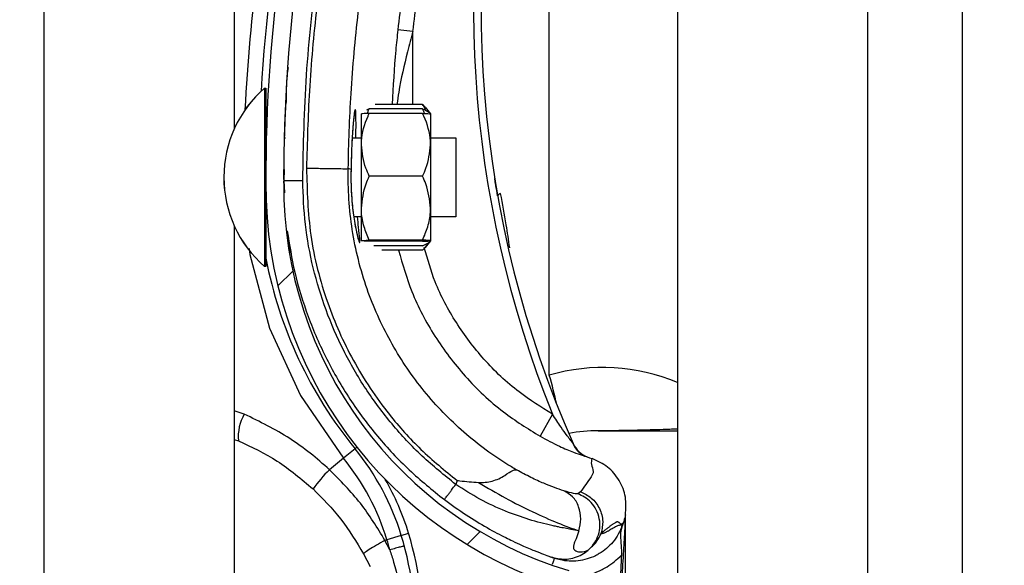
# Model space of a CAD drawing. Header units: inches. Extents: x 170 to 284, y 215 to 248.
# Tile 921 of 1056: x 235.429 to 235.5621, y 240.6279 to 240.7016. Entities that reach past the tile are written whole.
import ezdxf

# ---------------------------------------------------------------- set-up
doc = ezdxf.new("R2010")
doc.units = ezdxf.units.IN
doc.header["$LTSCALE"] = 0.25
doc.header["$MEASUREMENT"] = 0
doc.layers.add('ANNOTATIONS', color=1, linetype='Continuous')
doc.layers.add('LH TOP OF HOOD', color=7, linetype='Continuous')
doc.styles.add('ARIAL', font='arial.ttf', dxfattribs={"height": 0.09375})
doc.dimstyles.new('STANDARD$0', dxfattribs={"dimtxt": 0.09375, "dimasz": 0.09375, "dimexe": 0.03125, "dimexo": 0.046875, "dimgap": 0.09, "dimtad": 0, "dimtih": 1, "dimtoh": 1, "dimdec": 4, "dimzin": 0, "dimdsep": 46, "dimtxsty": 'ARIAL', "dimcen": 0.09, "dimadec": 0, "dimazin": 0, "dimtfac": 1, "dimtdec": 4, "dimtofl": 0, "dimtmove": 0, "dimatfit": 1, "dimfxl": 1, "dimtolj": 1, "dimtzin": 0, "dimarcsym": 0})

# ---------------------------------------------------------------- blocks, each defined once
blk = doc.blocks.new('*D70')
at = {"layer": 'ANNOTATIONS', "color": 0, "lineweight": -2, "transparency": 16777216}
for p, q in [((235.475871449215, 243.8427370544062), (236.9163148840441, 243.8427370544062)), ((236.8850648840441, 243.7489870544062), (236.8850648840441, 242.028811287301)), ((236.8850648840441, 239.873775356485), (236.8850648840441, 241.5939511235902)), ((236.1545398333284, 239.780025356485), (236.9163148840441, 239.780025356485))]:
    blk.add_line(p, q, dxfattribs=at)
at = {"layer": 'ANNOTATIONS', "color": 0, "transparency": 16777216}
for points in [[(236.8694398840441, 243.7489870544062), (236.9006898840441, 243.7489870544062), (236.8850648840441, 243.8427370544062)], [(236.8694398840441, 239.873775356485), (236.9006898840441, 239.873775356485), (236.8850648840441, 239.780025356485)]]:
    blk.add_solid(points, dxfattribs=at)
at = {"layer": 'defpoints', "color": 0, "transparency": 16777216}
for p in [(235.428996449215, 243.8427370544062), (236.1076648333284, 239.780025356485), (236.8850648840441, 239.780025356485)]:
    blk.add_point(p, dxfattribs=at)
at = {"layer": 'ANNOTATIONS', "color": 0, "transparency": 16777216, "insert": (236.8850648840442, 241.8113812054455), "char_height": 0.09375, "attachment_point": 5, "style": 'ARIAL'}
blk.add_mtext('\\A1;OPENING\\PHEIGHT', dxfattribs=at)

msp = doc.modelspace()

# ---------------------------------------------------------------- hatches: boundary and pattern name
at = {"layer": 'LH TOP OF HOOD'}
h = msp.add_hatch(dxfattribs=at)
h.set_pattern_fill('ANSI31', color=256, scale=0.34241245, angle=2.8e-322, style=0)
h.set_pattern_definition([(45, (225.4196035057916, 238.187647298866), (-0.03026527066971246, 0.03026527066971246), [])])
edge = h.paths.add_edge_path(flags=0)
edge.add_arc((235.4928707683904, 240.5890810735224), 0.001712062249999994, 450.0000000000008, 472.2104203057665)
edge.add_line((235.4922235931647, 240.5906661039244), (235.4913110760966, 240.5929009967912))
edge.add_arc((235.4928707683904, 240.5890810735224), 0.004126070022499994, 450, 472.2104203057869, ccw=False)
edge.add_arc((235.4928707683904, 240.5801783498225), 0.01302879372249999, 401.47616737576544, 450, ccw=False)
edge.add_arc((235.4886248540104, 240.5770281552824), 0.01830194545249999, 359.99999999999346, 400.061373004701, ccw=False)
edge.add_arc((235.4951649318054, 240.5770281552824), 0.01176186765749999, 292.1408576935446, 359.99999999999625, ccw=False)
edge.add_arc((235.4928707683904, 240.5802810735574), 0.01566536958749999, 235.25706803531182, 295.4307998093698, ccw=False)
edge.add_arc((235.4981096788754, 240.5883962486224), 0.02532140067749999, 212.8542481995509, 235.9809333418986, ccw=False)
edge.add_arc((235.4899602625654, 240.5820273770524), 0.01504902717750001, 172.1557183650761, 209.3146496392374, ccw=False)
edge.add_arc((235.5023898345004, 240.5806919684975), 0.02754708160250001, 453.3085031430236, 532.9325737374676, ccw=False)
edge.add_arc((235.4991369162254, 240.6167822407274), 0.008748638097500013, 280.9586189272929, 427.9414322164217)
edge.add_arc((235.5189966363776, 240.6791355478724), 0.05672062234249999, 179.5706357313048, 253.00989973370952, ccw=False)
edge.add_arc((235.6773283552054, 240.6803339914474), 0.2150521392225, 163.4260275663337, 180.2060536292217, ccw=False)
edge.add_arc((235.4985548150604, 240.7324834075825), 0.02884824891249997, 465.1588434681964, 521.4137567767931, ccw=False)
edge.add_arc((235.4812287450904, 240.7870297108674), 0.0284373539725, 290.1205938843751, 343.7190675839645)
edge.add_arc((235.4940692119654, 240.7828522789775), 0.01494630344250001, 345.2914408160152, 400.5471921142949)
edge.add_arc((235.4906450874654, 240.7810374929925), 0.0187470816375, 397.957874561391, 431.4396159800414)
edge.add_arc((235.4928707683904, 240.7858655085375), 0.0134739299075, 433.8775574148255, 472.2736457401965)
edge.add_arc((235.4903026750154, 240.7928849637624), 0.006011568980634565, 474.98253258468, 495.7175736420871)
edge.add_arc((235.5000956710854, 240.7856258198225), 0.01816498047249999, 500.8992600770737, 539.9999999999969)
edge.add_arc((235.4928707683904, 240.7856258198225), 0.01094007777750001, 539.9999999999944, 629.9999999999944)
edge.add_arc((235.4928707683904, 240.7765518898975), 0.001866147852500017, 269.9999999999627, 285.6422464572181)
edge.add_line((235.4933739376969, 240.77475485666), (235.4940248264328, 240.7724302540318))
edge.add_arc((235.4928707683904, 240.7765518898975), 0.004280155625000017, 269.9999999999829, 285.6422464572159, ccw=False)
edge.add_arc((235.4928707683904, 240.7856258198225), 0.01335408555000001, 179.9999999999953, 269.999999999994, ccw=False)
edge.add_arc((235.5000956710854, 240.7856258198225), 0.020578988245, 500.61135831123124, 539.9999999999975, ccw=False)
edge.add_arc((235.4903026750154, 240.7928849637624), 0.008425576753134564, 474.5776671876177, 496.4997109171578, ccw=False)
edge.add_arc((235.4928707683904, 240.7858655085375), 0.01588793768, 433.69030225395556, 472.47058069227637, ccw=False)
edge.add_arc((235.4906450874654, 240.7810374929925), 0.02116108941, 398.1045307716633, 431.5771717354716, ccw=False)
edge.add_arc((235.4940692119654, 240.7828522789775), 0.01736031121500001, 345.18024813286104, 400.3658533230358, ccw=False)
edge.add_arc((235.4812287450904, 240.7870297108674), 0.030851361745, 289.91815728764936, 343.77953759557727, ccw=False)
edge.add_arc((235.4985548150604, 240.7324834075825), 0.02643424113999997, 464.9417095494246, 521.3236131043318)
edge.add_arc((235.6773283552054, 240.6803339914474), 0.21263813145, 523.4376684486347, 540.2096895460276)
edge.add_arc((235.5189966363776, 240.6791355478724), 0.05430661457, 539.5566266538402, 613.1145348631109)
edge.add_arc((235.4991369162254, 240.6167822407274), 0.01116264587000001, 280.06103888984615, 428.529087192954, ccw=False)
edge.add_arc((235.5023898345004, 240.5806919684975), 0.02513307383, 452.9714001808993, 532.9706577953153)
edge.add_arc((235.4899602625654, 240.5820273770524), 0.01263501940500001, 532.0830472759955, 568.9826967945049)
edge.add_arc((235.4981096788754, 240.5883962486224), 0.022907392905, 213.0443063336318, 236.0197152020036)
edge.add_arc((235.4928707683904, 240.5802810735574), 0.01325136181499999, 235.1922404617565, 295.735249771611)
edge.add_arc((235.4951649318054, 240.5770281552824), 0.009347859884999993, 291.7225241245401, 359.9999999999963)
edge.add_arc((235.4886248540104, 240.5770281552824), 0.01588793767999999, 359.9999999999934, 399.952178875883)
edge.add_arc((235.4928707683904, 240.5801783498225), 0.01061478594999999, 401.6345013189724, 450.0000000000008)

# ---------------------------------------------------------------- linework, layer by layer
for p, q in [((235.5564384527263, 239.8275350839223), (235.5564384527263, 244.0802977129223)), ((235.5179170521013, 244.0327879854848), (235.5179170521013, 239.8681965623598)), ((235.5435979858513, 244.0327879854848), (235.5435979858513, 239.8275350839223)), ((235.5564384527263, 239.8275350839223), (235.5564384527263, 244.0327879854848)), ((235.4323139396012, 239.8275350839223), (235.4323139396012, 243.9380293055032)), ((235.4579948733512, 240.8792119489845), (235.4579948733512, 240.6868380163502)), ((235.5005924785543, 240.653563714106), (235.5005924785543, 240.7189844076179)), ((235.4821542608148, 240.700000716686), (235.4801128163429, 240.7002209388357)), ((235.482151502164, 240.6901489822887), (235.4821542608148, 240.700000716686)), ((235.462109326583, 240.6923565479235), (235.4621041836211, 240.669866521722)), ((235.4621077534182, 240.6923565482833), (235.462109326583, 240.6923565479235)), ((235.462109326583, 240.6923565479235), (235.4622805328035, 240.6923565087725)), ((235.4622805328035, 240.6923565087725), (235.462277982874, 240.6812057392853)), ((235.4649657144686, 240.6904198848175), (235.4649658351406, 240.6904221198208)), ((235.4834667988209, 240.6901486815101), (235.4770317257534, 240.6901501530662)), ((235.4834667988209, 240.6901486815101), (235.4837716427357, 240.6897595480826)), ((235.4751877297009, 240.6846915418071), (235.4751886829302, 240.6888599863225)), ((235.4762588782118, 240.6895436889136), (235.4758719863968, 240.6893574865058)), ((235.4834665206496, 240.6889322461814), (235.4762587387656, 240.6889338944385)), ((235.4834666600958, 240.6895420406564), (235.4762588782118, 240.6895436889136)), ((235.483794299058, 240.6897778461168), (235.4845365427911, 240.6888588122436)), ((235.4845365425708, 240.6888578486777), (235.4845355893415, 240.6846894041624)), ((235.4647567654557, 240.6856532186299), (235.4649279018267, 240.6856531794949)), ((235.4739452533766, 240.6856511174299), (235.4751879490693, 240.6856508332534)), ((235.4751857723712, 240.6761321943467), (235.4751877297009, 240.6846915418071)), ((235.4845355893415, 240.6846894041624), (235.4845336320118, 240.676130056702)), ((235.4845358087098, 240.6856486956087), (235.4879599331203, 240.6856479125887)), ((235.4879599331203, 240.6856479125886), (235.4879576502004, 240.6756647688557)), ((235.4647528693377, 240.6813748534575), (235.4646907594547, 240.6798566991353)), ((235.4646974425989, 240.6800200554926), (235.464701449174, 240.6813772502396)), ((235.4737868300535, 240.6813657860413), (235.4734166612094, 240.6814702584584)), ((235.4737868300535, 240.6813657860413), (235.4737869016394, 240.681365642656)), ((235.4646907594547, 240.6798566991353), (235.4647921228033, 240.6782134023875)), ((235.4646959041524, 240.6794989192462), (235.4646967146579, 240.6797734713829)), ((235.4834645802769, 240.6804470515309), (235.4762567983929, 240.6804486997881)), ((235.4622774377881, 240.6788220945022), (235.4622753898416, 240.669866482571)), ((235.4751847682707, 240.6717412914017), (235.4751857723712, 240.6761321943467)), ((235.4845336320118, 240.676130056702), (235.4845326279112, 240.671739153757)), ((235.4879576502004, 240.6756647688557), (235.4879574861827, 240.6749475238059)), ((235.4751855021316, 240.6749504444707), (235.4741646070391, 240.6749506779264)), ((235.4879574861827, 240.674947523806), (235.4845333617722, 240.674948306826)), ((235.4579948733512, 240.6737644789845), (235.4579948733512, 240.4813905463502)), ((235.4834625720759, 240.6716652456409), (235.4762547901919, 240.6716668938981)), ((235.4834626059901, 240.6718135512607), (235.476254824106, 240.6718151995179)), ((235.4845326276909, 240.6717381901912), (235.4837899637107, 240.6708194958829)), ((235.4621041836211, 240.669866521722), (235.4621038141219, 240.6682507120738)), ((235.4622753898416, 240.669866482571), (235.4622750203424, 240.6682506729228)), ((235.4834624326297, 240.6710554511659), (235.476854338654, 240.671056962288)), ((235.4834622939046, 240.6704488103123), (235.4779448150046, 240.6704500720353)), ((235.4621038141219, 240.6682507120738), (235.4621022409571, 240.6682507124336)), ((235.4622750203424, 240.6682506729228), (235.4621038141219, 240.6682507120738)), ((235.4593588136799, 240.6483215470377), (235.4579948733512, 240.6487566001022)), ((235.5010251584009, 240.6483010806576), (235.4993421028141, 240.6453214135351)), ((235.4579948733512, 240.6448927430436), (235.4585634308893, 240.6447190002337)), ((235.4743255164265, 240.6436418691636), (235.472752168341, 240.6423535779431)), ((235.4743255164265, 240.6436418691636), (235.4745845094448, 240.6438539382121)), ((235.472752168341, 240.6423535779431), (235.470855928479, 240.6408008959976)), ((235.5056162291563, 240.6425775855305), (235.5060348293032, 240.6424305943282)), ((235.5060348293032, 240.6424305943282), (235.5063668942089, 240.642306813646)), ((235.4881326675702, 240.6393475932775), (235.4879502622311, 240.6388187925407)), ((235.5048214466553, 240.6378103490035), (235.5044359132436, 240.6375482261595)), ((235.5108807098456, 240.6346893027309), (235.5108807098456, 240.6347112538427)), ((235.5108807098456, 240.5817353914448), (235.5108807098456, 240.6341575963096)), ((235.5105511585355, 240.6335775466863), (235.5104548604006, 240.63329837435)), ((235.4786414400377, 240.6313377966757), (235.4783757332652, 240.6312568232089)), ((235.4805866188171, 240.631930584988), (235.4786414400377, 240.6313377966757)), ((235.4805866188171, 240.631930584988), (235.4815692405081, 240.6322300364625)), ((235.4790297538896, 240.629981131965), (235.4783757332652, 240.6312568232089)), ((235.4754854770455, 240.6294318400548), (235.4763567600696, 240.627726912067)), ((235.5008114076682, 240.6290226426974), (235.5009782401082, 240.6289633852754)), ((235.5010567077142, 240.6289359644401), (235.5013074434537, 240.6288484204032))]:
    msp.add_line(p, q, dxfattribs=at)
at = {"layer": 'LH TOP OF HOOD', "flags": 128}
msp.add_lwpolyline([(235.4600371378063, 240.6706814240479), (235.4601103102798, 240.6698845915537), (235.4627685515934, 240.6599296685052), (235.4669411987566, 240.6508454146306), (235.4727521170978, 240.6423536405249), (235.472752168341, 240.6423535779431), (235.472752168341, 240.6423535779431)], dxfattribs=at)
at = {"layer": 'LH TOP OF HOOD'}
for centre, radius, start, end in [((235.6772931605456, 240.6789505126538), 0.2160622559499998, 161.092978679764, 176.5597220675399), ((235.6773283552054, 240.6803339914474), 0.2150521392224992, 163.4260275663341, 180.2060536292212), ((235.6773283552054, 240.6803339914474), 0.2126381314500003, 163.4376684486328, 180.2096895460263), ((235.6368884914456, 240.7032446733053), 0.146552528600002, 165.3406183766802, 202.0185750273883), ((235.6368884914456, 240.7032446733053), 0.1455252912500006, 165.3544246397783, 203.870550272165), ((235.6772931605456, 240.6789505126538), 0.2180957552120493, 167.1792232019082, 177.2535733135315), ((235.4725244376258, 240.6803012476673), 0.01593228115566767, 130.8294767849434, 229.1443187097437), ((235.4725260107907, 240.6803012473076), 0.01593228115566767, 130.8294767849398, 229.1443187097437), ((235.4628269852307, 240.6862015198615), 0.0005478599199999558, 179.9868977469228, 209.2820731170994), ((235.5189966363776, 240.6791355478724), 0.05672062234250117, 179.5706357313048, 253.009899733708), ((235.5189966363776, 240.6791355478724), 0.05430661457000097, 179.5566266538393, 253.114534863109), ((235.4940877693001, 240.6775661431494), 0.000532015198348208, 98.82251519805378, 154.8284159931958), ((235.4628242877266, 240.6744054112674), 0.0005478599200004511, 134.5651049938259, 179.98689774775), ((235.5190986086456, 240.6803030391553), 0.05786770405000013, 190.9018913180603, 219.3113539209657), ((235.5078891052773, 240.6289411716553), 0.0256809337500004, 67.01549504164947, 106.5066258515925), ((235.4443704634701, 240.6370417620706), 0.05859940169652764, 12.3925366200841, 16.37646921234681), ((235.4646553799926, 240.6452630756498), 0.006116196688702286, 149.9959646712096, 185.1035778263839), ((235.5067717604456, 240.6289411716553), 0.0171206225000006, 88.6104970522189, 101.9466001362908), ((235.5071993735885, 240.6465702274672), 0.000513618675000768, 268.6104970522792, 270.0142555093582), ((235.4478325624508, 240.6219488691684), 0.03424124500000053, 16.94846748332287, 39.31135392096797), ((235.5069423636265, 240.6457403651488), 0.003424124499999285, 203.8705502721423, 250.6224115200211), ((235.4478325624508, 240.6219488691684), 0.03220774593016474, 16.9484674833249, 39.31135392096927), ((235.4872691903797, 240.6246010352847), 0.0230614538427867, 135.3749046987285, 143.8386130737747), ((235.4478325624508, 240.6219488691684), 0.03526848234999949, 16.94846748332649, 29.83866096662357), ((235.4393165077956, 240.6193536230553), 0.04111046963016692, 14.98049646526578, 16.94846748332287), ((235.4393165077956, 240.6193536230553), 0.04314396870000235, 355.771303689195, 16.94846748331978), ((235.4393165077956, 240.6193536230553), 0.04417120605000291, 355.7713036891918, 16.94846748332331)]:
    msp.add_arc(centre, radius, start, end, dxfattribs=at)
for points, knots in [([(235.4672588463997, 240.6798624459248), (235.4673576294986, 240.6846178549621), (235.4675557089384, 240.6941533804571), (235.4691652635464, 240.7084623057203), (235.4716220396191, 240.7227718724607), (235.4741193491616, 240.7321757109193), (235.4753710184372, 240.7368889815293)], [0, 0, 0, 0, 0.2468628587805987, 0.4950083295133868, 0.7468945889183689, 1, 1, 1, 1]), ([(235.4877024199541, 240.7371559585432), (235.4872743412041, 240.7357266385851), (235.4856894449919, 240.7304347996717), (235.4833942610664, 240.7211367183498), (235.4813276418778, 240.7102273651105), (235.4804763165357, 240.7032150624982), (235.4801128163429, 240.7002209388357)], [0, 0, 0, 0, 0.1185397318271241, 0.4388752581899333, 0.7604101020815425, 1, 1, 1, 1]), ([(235.4821542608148, 240.700000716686), (235.4825139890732, 240.7029638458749), (235.4833546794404, 240.7098887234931), (235.4853985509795, 240.7206853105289), (235.4876688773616, 240.7298874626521), (235.4892416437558, 240.7351388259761), (235.4896652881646, 240.7365533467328)], [0, 0, 0, 0, 0.2395900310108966, 0.5599255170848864, 0.8814604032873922, 0.9999999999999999, 0.9999999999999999, 0.9999999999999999, 0.9999999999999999]), ([(235.4757838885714, 240.7364006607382), (235.4748098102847, 240.7327704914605), (235.472858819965, 240.7254995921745), (235.4706805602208, 240.714418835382), (235.469069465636, 240.7032362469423), (235.4680587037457, 240.6922675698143), (235.4678640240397, 240.6850197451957), (235.4677705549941, 240.6815399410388)], [0, 0, 0, 0, 0.2027568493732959, 0.4061035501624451, 0.6088604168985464, 0.8122072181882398, 1, 1, 1, 1]), ([(235.4734166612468, 240.6814702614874), (235.4734166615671, 240.6814702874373), (235.4734584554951, 240.6848566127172), (235.4737215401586, 240.6919033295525), (235.4746734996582, 240.7025765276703), (235.4762481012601, 240.7134525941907), (235.4783665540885, 240.7242399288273), (235.480264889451, 240.7313149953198), (235.4812140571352, 240.7348525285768)], [0, 0, 0, 0, 1.439079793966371e-06, 0.18779232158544, 0.3908439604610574, 0.5938956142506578, 0.7969478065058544, 1, 1, 1, 1]), ([(235.4801128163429, 240.7002209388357), (235.480015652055, 240.6993031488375), (235.4796607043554, 240.6959504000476), (235.4794749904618, 240.6925900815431), (235.4793401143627, 240.6901496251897)], [0, 0, 0, 0, 0.2737425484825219, 1, 1, 1, 1]), ([(235.4821542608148, 240.700000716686), (235.4819071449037, 240.6990917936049), (235.4811694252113, 240.6963783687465), (235.4804111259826, 240.6930843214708), (235.4800716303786, 240.6907039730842), (235.4799925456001, 240.6901494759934)], [0, 0, 0, 0, 0.2786878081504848, 0.8319718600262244, 1, 1, 1, 1]), ([(235.4650646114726, 240.6904248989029), (235.4650702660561, 240.6916445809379), (235.4650775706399, 240.6932201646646), (235.4652718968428, 240.6947816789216), (235.4653157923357, 240.6951344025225)], [0, 0, 0, 0, 0.7741143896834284, 0.9999999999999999, 0.9999999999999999, 0.9999999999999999, 0.9999999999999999]), ([(235.4649657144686, 240.6904198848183), (235.4649604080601, 240.6903228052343), (235.4649550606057, 240.6902249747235), (235.4649171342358, 240.6894736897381), (235.4648605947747, 240.6883728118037), (235.464799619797, 240.6865591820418), (235.4647691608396, 240.6856532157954)], [0, 0, 0, 0, 0.3307707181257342, 0.3333292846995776, 0.6669765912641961, 1, 1, 1, 1]), ([(235.4838534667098, 240.6893556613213), (235.4837985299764, 240.6895368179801), (235.483715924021, 240.6898092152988), (235.4835293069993, 240.6900635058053), (235.4834667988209, 240.6901486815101)], [0, 0, 0, 0, 0.6650456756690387, 1, 1, 1, 1]), ([(235.4744506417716, 240.685651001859), (235.4744535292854, 240.6859707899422), (235.4744643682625, 240.6871711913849), (235.4744594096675, 240.6885626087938), (235.474412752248, 240.6894220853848), (235.4743241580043, 240.6895095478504), (235.4741976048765, 240.6888588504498), (235.4740291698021, 240.6871365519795), (235.473866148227, 240.6845804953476), (235.4738138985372, 240.6824628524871), (235.4737868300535, 240.6813657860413)], [0, 0, 0, 0, 0.05114929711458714, 0.1920011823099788, 0.3334894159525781, 0.4224210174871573, 0.5646212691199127, 0.7065362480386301, 0.8479681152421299, 1, 1, 1, 1]), ([(235.4742490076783, 240.6889927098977), (235.4742491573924, 240.6889932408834), (235.474256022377, 240.6890175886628), (235.4742244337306, 240.6888806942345), (235.4741798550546, 240.6885654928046), (235.4741325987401, 240.6881024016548), (235.474108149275, 240.6878628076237)], [0, 0, 0, 0, 0.005301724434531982, 0.2431048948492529, 0.6083977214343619, 1, 1, 1, 1]), ([(235.4751877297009, 240.6846915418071), (235.4751911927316, 240.6848594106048), (235.4752182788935, 240.6861723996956), (235.4756499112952, 240.6876120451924), (235.4761994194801, 240.6888051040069), (235.4762587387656, 240.6889338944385)], [0, 0, 0, 0, 0.1156468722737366, 0.9045342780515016, 1, 1, 1, 1]), ([(235.4762587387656, 240.6889338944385), (235.476006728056, 240.6889236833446), (235.4754967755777, 240.688903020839), (235.4752122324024, 240.6888777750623), (235.4751930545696, 240.6888632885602), (235.4751886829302, 240.6888599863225)], [0, 0, 0, 0, 0.4299704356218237, 0.8700602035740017, 0.9999999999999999, 0.9999999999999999, 0.9999999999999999, 0.9999999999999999]), ([(235.4760039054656, 240.6889224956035), (235.4760265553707, 240.6890139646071), (235.4760796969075, 240.6892285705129), (235.476193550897, 240.6894288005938), (235.4762588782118, 240.6895436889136)], [0, 0, 0, 0, 0.426218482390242, 1, 1, 1, 1]), ([(235.4845355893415, 240.6846894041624), (235.4845322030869, 240.6848572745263), (235.4845057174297, 240.6861702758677), (235.484074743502, 240.6876101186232), (235.4835257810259, 240.6888034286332), (235.4834665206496, 240.6889322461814)], [0, 0, 0, 0, 0.1156468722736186, 0.9045342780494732, 0.9999999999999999, 0.9999999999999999, 0.9999999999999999, 0.9999999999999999]), ([(235.4834665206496, 240.6889322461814), (235.4837185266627, 240.6889219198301), (235.4842284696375, 240.6889010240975), (235.4845130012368, 240.6888756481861), (235.4845321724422, 240.6888611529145), (235.4845365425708, 240.6888578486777)], [0, 0, 0, 0, 0.4299704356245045, 0.870060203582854, 1, 1, 1, 1]), ([(235.4837213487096, 240.6889207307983), (235.4836987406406, 240.6890122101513), (235.4836456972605, 240.6892268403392), (235.4835319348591, 240.6894271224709), (235.4834666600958, 240.6895420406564)], [0, 0, 0, 0, 0.4262184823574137, 1, 1, 1, 1]), ([(235.4834666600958, 240.6895420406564), (235.4837164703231, 240.6894319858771), (235.4842219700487, 240.689209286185), (235.4844936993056, 240.6889717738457), (235.4845166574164, 240.6888502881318), (235.4845169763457, 240.6888486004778)], [0, 0, 0, 0, 0.4906882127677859, 0.9929247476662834, 1, 1, 1, 1]), ([(235.474108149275, 240.6878628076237), (235.4741034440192, 240.6878192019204), (235.474068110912, 240.6874917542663), (235.473995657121, 240.6865514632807), (235.4739036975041, 240.685056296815), (235.4738306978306, 240.6832799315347), (235.4737956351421, 240.6820100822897), (235.4737876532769, 240.6813603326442), (235.4737876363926, 240.6813589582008)], [0, 0, 0, 0, 0.03583539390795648, 0.2690981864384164, 0.5116419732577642, 0.7561140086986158, 0.9994840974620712, 1, 1, 1, 1]), ([(235.4762567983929, 240.6804486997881), (235.4760939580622, 240.680807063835), (235.4754778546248, 240.6821629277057), (235.4753107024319, 240.6836197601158), (235.4751877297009, 240.6846915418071)], [0, 0, 0, 0, 0.2643068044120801, 0.9999999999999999, 0.9999999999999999, 0.9999999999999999, 0.9999999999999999]), ([(235.4834645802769, 240.6804470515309), (235.4836275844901, 240.6808053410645), (235.484244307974, 240.6821609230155), (235.4844121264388, 240.6836176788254), (235.4845355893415, 240.6846894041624)], [0, 0, 0, 0, 0.26430680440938, 1, 1, 1, 1]), ([(235.4677701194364, 240.6815399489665), (235.4678528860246, 240.6785026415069), (235.4680211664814, 240.6723272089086), (235.4703106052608, 240.6635402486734), (235.4739249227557, 240.6553736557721), (235.4783397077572, 240.6487936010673), (235.4831487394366, 240.6434089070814), (235.486462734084, 240.6407083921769), (235.4881326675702, 240.6393475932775)], [0, 0, 0, 0, 0.1870908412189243, 0.3803918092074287, 0.5558755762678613, 0.7364481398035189, 0.8671952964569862, 1, 1, 1, 1]), ([(235.4677701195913, 240.6815399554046), (235.4684942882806, 240.6815285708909), (235.4699426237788, 240.6815058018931), (235.4717837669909, 240.6814778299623), (235.4730987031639, 240.6814618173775), (235.4733106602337, 240.6814674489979), (235.4734166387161, 240.6814702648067)], [0, 0, 0, 0, 0.2500007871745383, 0.5000009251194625, 0.7500005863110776, 1, 1, 1, 1]), ([(235.4961599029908, 240.6407796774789), (235.495718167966, 240.6410423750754), (235.4930706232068, 240.6426168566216), (235.488545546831, 240.6460482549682), (235.4832144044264, 240.6516495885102), (235.4789261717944, 240.658089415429), (235.4756768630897, 240.6653154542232), (235.4737172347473, 240.673190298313), (235.4733464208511, 240.6787182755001), (235.4734166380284, 240.6814702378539), (235.4734166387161, 240.6814702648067)], [0, 0, 0, 0, 0.03155846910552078, 0.1891461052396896, 0.3467338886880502, 0.5043277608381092, 0.6619226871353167, 0.8309600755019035, 0.9999983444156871, 1, 1, 1, 1]), ([(235.4737882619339, 240.6813567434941), (235.4737869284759, 240.6813143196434), (235.4737660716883, 240.6806507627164), (235.4737713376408, 240.6793191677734), (235.4738652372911, 240.6774956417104), (235.4739845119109, 240.6761912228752), (235.474071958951, 240.6755963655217), (235.4740887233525, 240.6754823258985)], [0, 0, 0, 0, 0.02096907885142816, 0.3279800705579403, 0.6261032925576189, 0.9283205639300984, 1, 1, 1, 1]), ([(235.4737869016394, 240.681365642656), (235.4737791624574, 240.6809106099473), (235.4737547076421, 240.6794727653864), (235.4738774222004, 240.6770625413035), (235.474193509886, 240.6745210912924), (235.4745765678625, 240.6725938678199), (235.4748587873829, 240.6716099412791), (235.4750039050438, 240.6713740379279), (235.4749921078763, 240.6719321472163), (235.4748342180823, 240.673183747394), (235.4747148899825, 240.6744705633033), (235.4746703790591, 240.6749505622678)], [0, 0, 0, 0, 0.05799721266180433, 0.1832636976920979, 0.3064129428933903, 0.4347166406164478, 0.567567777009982, 0.6609498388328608, 0.7922661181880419, 0.9225125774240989, 1, 1, 1, 1]), ([(235.4646907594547, 240.6798566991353), (235.4647250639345, 240.6798567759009), (235.464777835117, 240.6798568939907), (235.4650980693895, 240.6798576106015), (235.465429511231, 240.6798583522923), (235.4658409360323, 240.6798592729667), (235.4664388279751, 240.6798606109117), (235.4669357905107, 240.6798617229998), (235.4672588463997, 240.6798624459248)], [0, 0, 0, 0, 0.2394568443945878, 0.3683606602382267, 0.5000000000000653, 0.631639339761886, 0.7605431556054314, 1, 1, 1, 1]), ([(235.4879502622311, 240.6388187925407), (235.4864056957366, 240.6400603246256), (235.4833140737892, 240.6425453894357), (235.479256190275, 240.6469180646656), (235.4756823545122, 240.6516940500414), (235.4726939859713, 240.6568681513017), (235.4703033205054, 240.6623434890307), (235.4685805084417, 240.6680595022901), (235.4674751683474, 240.6739221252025), (235.4673308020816, 240.6778865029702), (235.4672588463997, 240.6798624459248)], [0, 0, 0, 0, 0.1247413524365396, 0.2496837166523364, 0.374688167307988, 0.4999855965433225, 0.6253465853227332, 0.7503062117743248, 0.8755465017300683, 1, 1, 1, 1]), ([(235.4751857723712, 240.6761321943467), (235.4753138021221, 240.6772433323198), (235.4754845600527, 240.6787252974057), (235.4761022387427, 240.6801037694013), (235.4762567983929, 240.6804486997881)], [0, 0, 0, 0, 0.7497733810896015, 1, 1, 1, 1]), ([(235.4845336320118, 240.676130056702), (235.4844061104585, 240.6772412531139), (235.4842360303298, 240.6787232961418), (235.4836189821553, 240.6801020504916), (235.4834645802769, 240.6804470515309)], [0, 0, 0, 0, 0.7497733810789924, 1, 1, 1, 1]), ([(235.4936062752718, 240.6777924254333), (235.4935204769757, 240.6782846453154), (235.493358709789, 240.6792126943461), (235.4932206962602, 240.6800675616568), (235.493212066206, 240.6801212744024), (235.4932087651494, 240.6801418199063)], [0, 0, 0, 0, 0.4108597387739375, 0.774649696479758, 1, 1, 1, 1]), ([(235.4952423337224, 240.6707762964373), (235.4950950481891, 240.6718155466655), (235.4947454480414, 240.6742823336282), (235.4942771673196, 240.6766954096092), (235.4940061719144, 240.6780918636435)], [0, 0, 0, 0, 0.4212971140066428, 1, 1, 1, 1]), ([(235.4740887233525, 240.6754823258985), (235.4741412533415, 240.6750944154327), (235.4742641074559, 240.6741871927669), (235.4744843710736, 240.6730850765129), (235.4746659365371, 240.6723128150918), (235.4747813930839, 240.6719435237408), (235.4747841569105, 240.6719364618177), (235.4747849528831, 240.6719344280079)], [0, 0, 0, 0, 0.1981000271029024, 0.4633049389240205, 0.7305309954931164, 0.9223938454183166, 0.9999999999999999, 0.9999999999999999, 0.9999999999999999, 0.9999999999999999]), ([(235.476254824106, 240.6718151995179), (235.4760029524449, 240.6724130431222), (235.4754932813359, 240.6736228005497), (235.4752090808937, 240.6750963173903), (235.4751900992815, 240.6759398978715), (235.4751857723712, 240.6761321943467)], [0, 0, 0, 0, 0.4299704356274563, 0.8700602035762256, 1, 1, 1, 1]), ([(235.4834626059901, 240.6718135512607), (235.4837147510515, 240.6724112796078), (235.4842249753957, 240.6736208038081), (235.4845098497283, 240.6750941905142), (235.4845292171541, 240.6759377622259), (235.4845336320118, 240.676130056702)], [0, 0, 0, 0, 0.4299704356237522, 0.8700602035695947, 1, 1, 1, 1]), ([(235.4651774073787, 240.6730658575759), (235.465470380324, 240.6711961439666), (235.4660867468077, 240.6672625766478), (235.4679039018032, 240.6614526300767), (235.4703973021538, 240.6556971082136), (235.4735435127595, 240.6502661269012), (235.4772934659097, 240.6452517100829), (235.4815537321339, 240.6406700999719), (235.4847918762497, 240.6380653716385), (235.4864081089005, 240.6367652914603)], [0, 0, 0, 0, 0.1313887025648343, 0.2764200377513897, 0.4215581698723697, 0.5666389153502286, 0.711492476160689, 0.8559992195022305, 1, 1, 1, 1]), ([(235.4656215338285, 240.6701078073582), (235.4656237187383, 240.670097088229), (235.4656323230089, 240.6700548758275), (235.4654813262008, 240.6707971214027), (235.4652916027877, 240.6720908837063), (235.4652074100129, 240.672665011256)], [0, 0, 0, 0, 0.1591842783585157, 0.6268746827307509, 1, 1, 1, 1]), ([(235.4656213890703, 240.6701077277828), (235.4656235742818, 240.6700970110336), (235.4656321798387, 240.6700548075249), (235.4654812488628, 240.6707964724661), (235.4652916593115, 240.6720892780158), (235.4652075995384, 240.6726624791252)], [0, 0, 0, 0, 0.1592756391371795, 0.6272415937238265, 1, 1, 1, 1]), ([(235.465621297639, 240.6701076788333), (235.4656234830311, 240.6700969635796), (235.4656320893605, 240.6700547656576), (235.4654812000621, 240.6707960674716), (235.46529169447, 240.6720882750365), (235.4652077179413, 240.6726608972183)], [0, 0, 0, 0, 0.1593327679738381, 0.6274710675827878, 1, 1, 1, 1]), ([(235.4656212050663, 240.6701076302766), (235.4656233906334, 240.670096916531), (235.4656319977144, 240.6700547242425), (235.4654811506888, 240.6707956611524), (235.4652917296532, 240.6720872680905), (235.4652078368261, 240.6726593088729)], [0, 0, 0, 0, 0.1593901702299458, 0.6277016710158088, 1, 1, 1, 1]), ([(235.4751847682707, 240.6717412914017), (235.4753125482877, 240.671760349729), (235.475482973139, 240.6717857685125), (235.4761003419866, 240.671809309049), (235.476254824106, 240.6718151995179)], [0, 0, 0, 0, 0.7497733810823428, 1, 1, 1, 1]), ([(235.4762547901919, 240.6716668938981), (235.4760027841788, 240.6716772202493), (235.475492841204, 240.671698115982), (235.4752083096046, 240.6717234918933), (235.4751891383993, 240.6717379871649), (235.4751847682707, 240.6717412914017)], [0, 0, 0, 0, 0.4299704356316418, 0.8700602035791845, 0.9999999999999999, 0.9999999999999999, 0.9999999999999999, 0.9999999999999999]), ([(235.4834622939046, 240.6704488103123), (235.4837449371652, 240.6707375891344), (235.4840557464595, 240.6710551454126), (235.4841781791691, 240.6713924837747), (235.4841892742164, 240.6714230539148)], [0, 0, 0, 0, 0.9093784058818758, 0.9999999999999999, 0.9999999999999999, 0.9999999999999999, 0.9999999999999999]), ([(235.4834624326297, 240.6710554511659), (235.4837122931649, 240.6711653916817), (235.4842178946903, 240.6713878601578), (235.4844897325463, 240.6716252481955), (235.4845127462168, 240.6717467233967), (235.4845130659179, 240.6717484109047)], [0, 0, 0, 0, 0.4906882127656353, 0.9929247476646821, 1, 1, 1, 1]), ([(235.4834625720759, 240.6716652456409), (235.4837145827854, 240.6716754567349), (235.4842245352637, 240.6716961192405), (235.4845090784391, 240.6717213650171), (235.4845282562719, 240.6717358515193), (235.4845326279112, 240.671739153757)], [0, 0, 0, 0, 0.4299704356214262, 0.8700602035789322, 1, 1, 1, 1]), ([(235.4845326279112, 240.671739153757), (235.4844048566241, 240.6717582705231), (235.484234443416, 240.6717837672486), (235.4836170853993, 240.6718075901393), (235.4834626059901, 240.6718135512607)], [0, 0, 0, 0, 0.749773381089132, 0.9999999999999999, 0.9999999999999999, 0.9999999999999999, 0.9999999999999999]), ([(235.4802228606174, 240.6704495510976), (235.4807577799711, 240.6685622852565), (235.481909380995, 240.6644992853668), (235.4849934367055, 240.658752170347), (235.4891407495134, 240.6532431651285), (235.4939725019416, 240.6486699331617), (235.497662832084, 240.6463686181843), (235.4993421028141, 240.6453214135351)], [0, 0, 0, 0, 0.1810254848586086, 0.389720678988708, 0.598415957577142, 0.8172607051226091, 1, 1, 1, 1]), ([(235.5010251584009, 240.6483010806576), (235.4994889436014, 240.6492591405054), (235.4961130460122, 240.6513645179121), (235.4916918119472, 240.6555477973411), (235.4879016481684, 240.6605889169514), (235.4851478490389, 240.6656912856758), (235.4841348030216, 240.6692429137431), (235.4836891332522, 240.6708053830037)], [0, 0, 0, 0, 0.1859244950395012, 0.4085770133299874, 0.6208996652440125, 0.8332222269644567, 1, 1, 1, 1]), ([(235.470855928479, 240.6408008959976), (235.4708559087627, 240.6408009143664), (235.4691947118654, 240.6423485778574), (235.465569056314, 240.6452691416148), (235.4614515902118, 240.6472929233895), (235.4593588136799, 240.6483215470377)], [0, 0, 0, 0, 5.836249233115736e-06, 0.4917349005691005, 1, 1, 1, 1]), ([(235.5037223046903, 240.6444704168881), (235.5037185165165, 240.6444749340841), (235.5036508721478, 240.6445555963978), (235.5034090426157, 240.6448606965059), (235.5028892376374, 240.6455502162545), (235.502047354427, 240.646727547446), (235.501406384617, 240.6477142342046), (235.5010251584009, 240.6483010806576)], [0, 0, 0, 0, 0.005253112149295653, 0.09380336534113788, 0.2660256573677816, 0.5634579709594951, 1, 1, 1, 1]), ([(235.5179170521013, 240.646287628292), (235.5175664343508, 240.6462757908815), (235.5160064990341, 240.6462231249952), (235.5137494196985, 240.6461560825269), (235.5113617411, 240.6461014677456), (235.5098071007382, 240.646076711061), (235.508809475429, 240.64606574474), (235.5081758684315, 240.6460609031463), (235.5077759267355, 240.6460587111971), (235.5075241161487, 240.6460576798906), (235.5073506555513, 240.646057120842), (235.5072420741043, 240.6460568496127), (235.5071927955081, 240.6460567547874), (235.5071886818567, 240.6460567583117), (235.5071869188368, 240.6460567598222)], [0, 0, 0, 0, 0.09048385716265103, 0.4025722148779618, 0.6140598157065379, 0.752348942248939, 0.8411803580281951, 0.8978729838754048, 0.9340902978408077, 0.9574251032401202, 0.9727591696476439, 0.9884414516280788, 0.9950462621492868, 1, 1, 1, 1]), ([(235.5071995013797, 240.6460566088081), (235.5072010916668, 240.6460566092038), (235.5072048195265, 240.6460566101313), (235.50725523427, 240.6460566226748), (235.5073657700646, 240.6460566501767), (235.5075419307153, 240.6460566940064), (235.5077987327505, 240.6460567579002), (235.5082066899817, 240.6460568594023), (235.5088529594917, 240.6460570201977), (235.5098695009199, 240.6460572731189), (235.511449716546, 240.6460576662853), (235.5138623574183, 240.6460582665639), (235.5160935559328, 240.6460588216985), (235.5176071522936, 240.6460591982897), (235.5179170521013, 240.6460592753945)], [0, 0, 0, 0, 0.004737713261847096, 0.0111058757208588, 0.02657793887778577, 0.04194739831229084, 0.06549174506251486, 0.1021665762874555, 0.1596760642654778, 0.2498373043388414, 0.3901314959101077, 0.6042895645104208, 0.9189806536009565, 1, 1, 1, 1]), ([(235.4585634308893, 240.6447190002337), (235.4603467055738, 240.6438767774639), (235.4639754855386, 240.6421629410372), (235.4670743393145, 240.6395417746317), (235.468650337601, 240.6382087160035)], [0, 0, 0, 0, 0.491425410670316, 1, 1, 1, 1]), ([(235.4993421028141, 240.6453214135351), (235.5002181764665, 240.6448532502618), (235.5017588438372, 240.6440299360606), (235.5037419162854, 240.6432055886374), (235.5049897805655, 240.6427599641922), (235.5054620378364, 240.6426190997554), (235.5055964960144, 240.6425846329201), (235.5055965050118, 240.6425846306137)], [0, 0, 0, 0, 0.3699466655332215, 0.6505899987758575, 0.8492685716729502, 0.9999899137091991, 1, 1, 1, 1]), ([(235.503722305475, 240.6444704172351), (235.5038770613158, 240.6441544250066), (235.5041465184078, 240.6436042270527), (235.5048109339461, 240.6429578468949), (235.5053181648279, 240.6427170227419), (235.5055965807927, 240.6425848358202)], [0, 0, 0, 0, 0.3783552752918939, 0.6587829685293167, 1, 1, 1, 1]), ([(235.5038111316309, 240.6443547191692), (235.5038085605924, 240.6443580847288), (235.503802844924, 240.6443655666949), (235.5037744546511, 240.6444028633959), (235.5037588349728, 240.644423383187)], [0, 0, 0, 0, 0.4498228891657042, 1, 1, 1, 1]), ([(235.5063701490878, 240.6423149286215), (235.5062962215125, 240.6420604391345), (235.5061483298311, 240.6415513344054), (235.5066796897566, 240.6405283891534), (235.505948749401, 240.6393806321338), (235.5053045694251, 240.6384833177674), (235.5048214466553, 240.6378103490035)], [0, 0, 0, 0, 0.1666800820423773, 0.3334425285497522, 0.5000945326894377, 1, 1, 1, 1]), ([(235.5108807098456, 240.6347112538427), (235.5109409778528, 240.6355174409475), (235.5110614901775, 240.6371294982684), (235.5101197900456, 240.6393994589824), (235.5085795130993, 240.6413147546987), (235.5071067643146, 240.6419814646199), (235.506370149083, 240.6423149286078)], [0, 0, 0, 0, 0.2500474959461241, 0.4999967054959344, 0.7499165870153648, 0.9999999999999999, 0.9999999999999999, 0.9999999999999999, 0.9999999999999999]), ([(235.4783757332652, 240.6312568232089), (235.4773296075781, 240.632976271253), (235.4752098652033, 240.6364603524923), (235.4723197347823, 240.6393415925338), (235.470855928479, 240.6408008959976)], [0, 0, 0, 0, 0.4935154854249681, 1, 1, 1, 1]), ([(235.4910162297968, 240.6390972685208), (235.4913255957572, 240.6390887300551), (235.4919606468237, 240.639071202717), (235.4929043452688, 240.6392574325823), (235.4938165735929, 240.639588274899), (235.4948095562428, 240.6401683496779), (235.495666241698, 240.6407864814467), (235.4959978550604, 240.6407825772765), (235.4961604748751, 240.6407806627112)], [0, 0, 0, 0, 0.1136768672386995, 0.2333502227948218, 0.3620694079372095, 0.5019163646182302, 0.7557448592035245, 1, 1, 1, 1]), ([(235.5025519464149, 240.6379556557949), (235.501717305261, 240.6382435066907), (235.500450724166, 240.6386803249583), (235.4981314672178, 240.6397210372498), (235.4968195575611, 240.6404263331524), (235.4961604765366, 240.6407806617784)], [0, 0, 0, 0, 0.4901989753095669, 0.7438846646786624, 1, 1, 1, 1]), ([(235.4881326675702, 240.6393475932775), (235.4881441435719, 240.6393463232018), (235.4882585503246, 240.6393336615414), (235.4892205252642, 240.6392295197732), (235.490169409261, 240.6391511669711), (235.4910154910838, 240.6390813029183)], [0, 0, 0, 0, 0.01193493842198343, 0.1189819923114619, 0.9999999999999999, 0.9999999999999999, 0.9999999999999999, 0.9999999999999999]), ([(235.468650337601, 240.6382087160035), (235.4699508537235, 240.6369019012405), (235.4725864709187, 240.6342535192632), (235.4745107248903, 240.6310530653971), (235.4754854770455, 240.6294318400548)], [0, 0, 0, 0, 0.4934389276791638, 1, 1, 1, 1]), ([(235.4864081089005, 240.6367652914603), (235.4864287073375, 240.6367927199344), (235.4864603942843, 240.6368349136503), (235.4866526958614, 240.6370909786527), (235.4868517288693, 240.6373560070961), (235.4870987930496, 240.6376849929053), (235.4874578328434, 240.6381630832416), (235.4877562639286, 240.6385604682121), (235.4879502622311, 240.6388187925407)], [0, 0, 0, 0, 0.2394567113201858, 0.3683605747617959, 0.5000000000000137, 0.631639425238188, 0.7605432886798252, 0.9999999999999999, 0.9999999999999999, 0.9999999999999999, 0.9999999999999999]), ([(235.5045674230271, 240.6325560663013), (235.5042286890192, 240.6326131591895), (235.5034195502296, 240.6327495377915), (235.5022678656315, 240.6329776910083), (235.5013526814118, 240.6331715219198), (235.5000942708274, 240.6334495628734), (235.4979616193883, 240.6340085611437), (235.4946324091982, 240.635164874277), (235.4912216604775, 240.6367170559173), (235.489025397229, 240.638128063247), (235.4879502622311, 240.6388187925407)], [0, 0, 0, 0, 0.08980644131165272, 0.2145219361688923, 0.253162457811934, 0.275966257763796, 0.4628905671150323, 0.6373953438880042, 0.8224944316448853, 1, 1, 1, 1]), ([(235.4910167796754, 240.6390970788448), (235.4922352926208, 240.6383750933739), (235.4947380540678, 240.6368921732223), (235.4984191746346, 240.6350588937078), (235.5019179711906, 240.6335008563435), (235.5036695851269, 240.6328776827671), (235.5045686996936, 240.6325578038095)], [0, 0, 0, 0, 0.2305257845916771, 0.4734878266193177, 0.7297379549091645, 1, 1, 1, 1]), ([(235.5045681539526, 240.6325545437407), (235.5046954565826, 240.6330845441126), (235.5049599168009, 240.6341855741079), (235.5046425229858, 240.6358480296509), (235.503823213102, 240.6372360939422), (235.502965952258, 240.637721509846), (235.5025530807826, 240.6379552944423)], [0, 0, 0, 0, 0.2405618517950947, 0.4997464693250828, 0.7590693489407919, 1, 1, 1, 1]), ([(235.5044359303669, 240.6375482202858), (235.5043104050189, 240.6375409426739), (235.5040595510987, 240.6375263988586), (235.5030597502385, 240.6378108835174), (235.5025602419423, 240.6379530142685)], [0, 0, 0, 0, 0.5003922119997, 1, 1, 1, 1]), ([(235.4864081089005, 240.6367652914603), (235.4873896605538, 240.6360579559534), (235.4893284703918, 240.6346607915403), (235.4921724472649, 240.6329569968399), (235.4943151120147, 240.6318048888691), (235.4953342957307, 240.631330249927), (235.4956372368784, 240.6311891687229)], [0, 0, 0, 0, 0.3013203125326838, 0.5951829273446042, 0.8796725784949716, 1, 1, 1, 1]), ([(235.5058986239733, 240.6299777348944), (235.5061410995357, 240.6302183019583), (235.5066525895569, 240.630725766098), (235.5071863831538, 240.6317358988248), (235.5074725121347, 240.6329233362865), (235.5074109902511, 240.6341952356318), (235.5069942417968, 240.6353987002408), (235.5062862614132, 240.6363946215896), (235.5054144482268, 240.6371339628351), (235.5047506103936, 240.6374149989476), (235.5044359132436, 240.6375482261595)], [0, 0, 0, 0, 0.1098512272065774, 0.2317256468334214, 0.3631776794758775, 0.4999999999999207, 0.6368223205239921, 0.7682743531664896, 0.8901487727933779, 1, 1, 1, 1]), ([(235.5048214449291, 240.6378103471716), (235.5053308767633, 240.6375715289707), (235.5061145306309, 240.6372041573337), (235.5069126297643, 240.6363422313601), (235.5073992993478, 240.6355674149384), (235.5077101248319, 240.6347069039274), (235.507897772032, 240.633547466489), (235.5077045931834, 240.6327040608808), (235.5075790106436, 240.6321557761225)], [0, 0, 0, 0, 0.2394514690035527, 0.3683457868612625, 0.4999761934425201, 0.6316105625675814, 0.760515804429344, 1, 1, 1, 1]), ([(235.5100364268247, 240.6191366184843), (235.5101730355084, 240.6214978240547), (235.510379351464, 240.6250638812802), (235.5106239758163, 240.6292812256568), (235.5107572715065, 240.6314914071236), (235.5108247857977, 240.6326918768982), (235.5108516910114, 240.6333495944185), (235.5108646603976, 240.6337126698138), (235.5108712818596, 240.6339131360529), (235.5108748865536, 240.6340242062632), (235.5108770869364, 240.6340903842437), (235.5108784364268, 240.6341287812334), (235.5108793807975, 240.6341522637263), (235.5108799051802, 240.6341632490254), (235.5108802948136, 240.6341684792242), (235.5108805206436, 240.6341690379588), (235.5108806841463, 240.6341657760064), (235.5108806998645, 240.6341607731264), (235.5108807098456, 240.6341575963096)], [0, 0, 0, 0, 0.4681368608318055, 0.7070129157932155, 0.8371325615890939, 0.9079072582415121, 0.9470740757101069, 0.968789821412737, 0.9808770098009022, 0.9876679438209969, 0.991554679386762, 0.9947708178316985, 0.9959953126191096, 0.9972287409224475, 0.9978484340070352, 0.9984730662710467, 0.9990304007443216, 0.9999999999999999, 0.9999999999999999, 0.9999999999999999, 0.9999999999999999]), ([(235.5108807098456, 240.6346893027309), (235.510866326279, 240.6346250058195), (235.5107975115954, 240.6343173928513), (235.5106810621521, 240.6339068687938), (235.5105633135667, 240.633587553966), (235.5105633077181, 240.6335875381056)], [0, 0, 0, 0, 0.2090106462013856, 0.9999607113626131, 1, 1, 1, 1]), ([(235.5108807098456, 240.6341575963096), (235.5108807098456, 240.6341628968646), (235.5108807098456, 240.6341947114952), (235.5108807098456, 240.6342998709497), (235.5108807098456, 240.6344440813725), (235.5108807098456, 240.6346135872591), (235.5108807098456, 240.6346589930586), (235.5108807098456, 240.6346893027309)], [0, 0, 0, 0, 0.01571398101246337, 0.09431738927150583, 0.3218612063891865, 0.5473229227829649, 0.9999999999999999, 0.9999999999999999, 0.9999999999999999, 0.9999999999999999]), ([(235.5104548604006, 240.63329837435), (235.5104548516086, 240.6332983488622), (235.5101731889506, 240.632481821), (235.5093343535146, 240.6309902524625), (235.50788269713, 240.6297529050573), (235.5062911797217, 240.6288897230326), (235.5045182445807, 240.628365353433), (235.502600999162, 240.6284653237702), (235.5015639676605, 240.6287597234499), (235.5013074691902, 240.6288484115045), (235.501307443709, 240.6288484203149)], [0, 0, 0, 0, 7.189415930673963e-06, 0.2303203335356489, 0.4448965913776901, 0.4983905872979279, 0.7130087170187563, 0.9276298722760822, 0.9999928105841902, 1, 1, 1, 1]), ([(235.5075781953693, 240.6321534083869), (235.5076825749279, 240.632252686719), (235.5079039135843, 240.6324632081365), (235.5082369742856, 240.632745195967), (235.5085073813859, 240.6329583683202), (235.5087101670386, 240.6331100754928), (235.5088391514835, 240.6332041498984), (235.5089708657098, 240.6332977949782), (235.5091053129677, 240.6333910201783), (235.5092492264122, 240.6334884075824), (235.5093973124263, 240.6335859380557), (235.5095308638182, 240.6336728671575), (235.5096298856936, 240.6337340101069), (235.5097005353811, 240.6337768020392), (235.5097620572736, 240.6337967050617), (235.5098271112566, 240.6337977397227), (235.5098964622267, 240.6337763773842), (235.5099700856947, 240.6337296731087), (235.510044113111, 240.6336551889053), (235.5101146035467, 240.6335900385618), (235.5101699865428, 240.6335397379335), (235.5102065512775, 240.6335089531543), (235.5102385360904, 240.6334835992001), (235.5102793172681, 240.6334710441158), (235.5103336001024, 240.6334685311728), (235.5103996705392, 240.6334857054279), (235.5104715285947, 240.6335201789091), (235.5105249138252, 240.6335592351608), (235.5105515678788, 240.6335787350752)], [0, 0, 0, 0, 0.08480730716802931, 0.1798353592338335, 0.2850849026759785, 0.3228266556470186, 0.3617275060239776, 0.4017874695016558, 0.4430065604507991, 0.4853847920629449, 0.5351510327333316, 0.5813528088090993, 0.6105805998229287, 0.6293562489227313, 0.6489120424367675, 0.6766412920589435, 0.7075477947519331, 0.7416323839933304, 0.7850907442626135, 0.8280699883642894, 0.8539878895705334, 0.8729964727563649, 0.885095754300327, 0.9032140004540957, 0.9275168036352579, 0.9517481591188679, 0.9759089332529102, 0.9999999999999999, 0.9999999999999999, 0.9999999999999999, 0.9999999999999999]), ([(235.5104547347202, 240.6332980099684), (235.5104034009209, 240.6333069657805), (235.5102984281, 240.6333252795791), (235.5101214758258, 240.6333068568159), (235.5099296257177, 240.6332575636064), (235.5097276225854, 240.6331768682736), (235.509522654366, 240.6330757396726), (235.5093179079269, 240.6329625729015), (235.5090906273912, 240.6328279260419), (235.508869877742, 240.6326938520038), (235.5086722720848, 240.6325757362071), (235.5085061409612, 240.6324789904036), (235.5083482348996, 240.6323930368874), (235.5081835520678, 240.6323113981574), (235.5080220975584, 240.6322422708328), (235.5078647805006, 240.6321906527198), (235.5077145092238, 240.6321576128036), (235.5076229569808, 240.6321547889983), (235.5075781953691, 240.6321534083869)], [0, 0, 0, 0, 0.06578093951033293, 0.1345158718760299, 0.2062058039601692, 0.27713025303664, 0.3450539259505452, 0.4118164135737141, 0.4774590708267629, 0.5636721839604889, 0.622780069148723, 0.6670965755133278, 0.724168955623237, 0.7778304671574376, 0.8321346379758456, 0.8905164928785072, 0.9464714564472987, 1, 1, 1, 1]), ([(235.5103790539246, 240.6330719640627), (235.5103146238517, 240.6328140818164), (235.5101491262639, 240.6321516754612), (235.510267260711, 240.6310177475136), (235.5103628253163, 240.6299124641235), (235.5103405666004, 240.6293569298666), (235.5103363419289, 240.6292514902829)], [0, 0, 0, 0, 0.2412678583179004, 0.6197299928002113, 0.92782531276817, 0.9999999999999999, 0.9999999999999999, 0.9999999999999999, 0.9999999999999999]), ([(235.5105633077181, 240.6335875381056), (235.510563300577, 240.633587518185), (235.5105033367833, 240.6334202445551), (235.5104411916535, 240.6332460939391), (235.5103790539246, 240.6330719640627)], [0, 0, 0, 0, 0.000119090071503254, 1, 1, 1, 1]), ([(235.5103790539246, 240.6330719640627), (235.5104015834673, 240.6331397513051), (235.5104523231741, 240.6332924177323), (235.5105158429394, 240.6334756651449), (235.5105511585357, 240.6335775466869)], [0, 0, 0, 0, 0.4440219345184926, 1, 1, 1, 1]), ([(235.5045668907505, 240.6325528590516), (235.5044487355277, 240.6321825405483), (235.5042840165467, 240.6316662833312), (235.504032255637, 240.6310689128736), (235.503867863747, 240.6306360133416), (235.5038054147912, 240.6301914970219), (235.5040937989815, 240.6298299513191), (235.5049732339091, 240.6295898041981), (235.5055287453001, 240.6298226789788), (235.505898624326, 240.6299777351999)], [0, 0, 0, 0, 0.1001269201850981, 0.1395859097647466, 0.1897135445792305, 0.2582342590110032, 0.3697357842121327, 0.5803479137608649, 1, 1, 1, 1]), ([(235.5058986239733, 240.6299777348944), (235.5062720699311, 240.6303238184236), (235.5069127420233, 240.6309175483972), (235.5073305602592, 240.6316375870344), (235.5075040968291, 240.6319949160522), (235.5075497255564, 240.6320961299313), (235.507561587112, 240.6321221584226), (235.5075655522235, 240.632130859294)], [0, 0, 0, 0, 0.5022803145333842, 0.8616962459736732, 0.9584272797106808, 0.9861029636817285, 1, 1, 1, 1]), ([(235.4783757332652, 240.6312568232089), (235.4779780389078, 240.6310306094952), (235.477159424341, 240.6305649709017), (235.4762026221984, 240.6299828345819), (235.4755723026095, 240.6295628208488), (235.4755138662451, 240.6294746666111), (235.4754854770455, 240.6294318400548)], [0, 0, 0, 0, 0.2429069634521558, 0.4999999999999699, 0.7570930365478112, 1, 1, 1, 1]), ([(235.4790294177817, 240.6299818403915), (235.4790294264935, 240.62998181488), (235.479215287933, 240.6294375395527), (235.4798887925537, 240.6272786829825), (235.4808758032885, 240.6227708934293), (235.4810320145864, 240.6187482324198), (235.4811226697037, 240.6164137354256)], [0, 0, 0, 0, 5.869764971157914e-06, 0.1252288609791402, 0.4923383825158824, 1, 1, 1, 1]), ([(235.4956372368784, 240.6311891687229), (235.496055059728, 240.6309882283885), (235.4971993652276, 240.6304379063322), (235.4986325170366, 240.6298487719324), (235.4998860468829, 240.6293575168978), (235.5006371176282, 240.6290848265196), (235.500753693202, 240.6290432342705), (235.5008114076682, 240.6290226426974)], [0, 0, 0, 0, 0.1282528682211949, 0.3512504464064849, 0.5733912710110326, 0.7887937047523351, 1, 1, 1, 1]), ([(235.5008114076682, 240.6290226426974), (235.50144682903, 240.628869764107), (235.5024246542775, 240.6286345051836), (235.50377511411, 240.6288411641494), (235.5047762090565, 240.6291975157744), (235.5054740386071, 240.6296232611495), (235.505822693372, 240.6299143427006), (235.5058986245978, 240.6299777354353)], [0, 0, 0, 0, 0.358031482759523, 0.5509607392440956, 0.7480445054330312, 0.9451282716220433, 1, 1, 1, 1]), ([(235.5009782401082, 240.6289633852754), (235.5010444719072, 240.6289398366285), (235.5012434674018, 240.6288690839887), (235.5010867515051, 240.6289256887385), (235.5008994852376, 240.6289908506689), (235.5010350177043, 240.6289435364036), (235.5010567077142, 240.6289359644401)], [0, 0, 0, 0, 0.1877582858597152, 0.5641255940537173, 0.9302446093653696, 1, 1, 1, 1]), ([(235.5010361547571, 240.6280638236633), (235.5010618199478, 240.6281380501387), (235.5011623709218, 240.628428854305), (235.5012749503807, 240.6287544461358), (235.5012966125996, 240.6288170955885), (235.501307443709, 240.6288484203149)], [0, 0, 0, 0, 0.146293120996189, 0.5731465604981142, 1, 1, 1, 1]), ([(235.5046067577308, 240.6264700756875), (235.5046523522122, 240.6264674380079), (235.5057317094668, 240.6264049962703), (235.5070397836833, 240.626979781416), (235.5089108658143, 240.627957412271), (235.5097199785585, 240.6286919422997), (235.5103363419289, 240.6292514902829)], [0, 0, 0, 0, 0.02109882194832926, 0.4994719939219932, 0.6187093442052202, 1, 1, 1, 1]), ([(235.5103363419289, 240.6292514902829), (235.5102929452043, 240.628376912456), (235.5101287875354, 240.6250686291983), (235.5100294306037, 240.6217576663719), (235.5099563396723, 240.6193219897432)], [0, 0, 0, 0, 0.2643600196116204, 1, 1, 1, 1])]:
    msp.add_open_spline(points, degree=3, knots=knots, dxfattribs=at)
msp.add_open_spline([(235.4809941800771, 240.6305059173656), (235.4809665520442, 240.6304985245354), (235.4809112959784, 240.630483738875), (235.4804780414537, 240.6303678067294), (235.4798437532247, 240.6301980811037), (235.4793011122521, 240.6300528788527), (235.4790297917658, 240.6299802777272)], degree=3, dxfattribs=at)

# ---------------------------------------------------------------- dimensions: what is measured, and where the dimension line sits
at = {"layer": 'ANNOTATIONS'}
dim = msp.add_linear_dim(base=(236.8850648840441, 239.780025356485), p1=(235.4289964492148, 243.8427370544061), p2=(236.1076648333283, 239.7800253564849), angle=90, text='OPENING\\PHEIGHT', dimstyle='STANDARD$0', dxfattribs=at)
dim.commit()
dim.dimension.update_dxf_attribs({"geometry": '*D70', "text_midpoint": (236.8850648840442, 241.8113812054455)})

doc.saveas('drawing.dxf')
